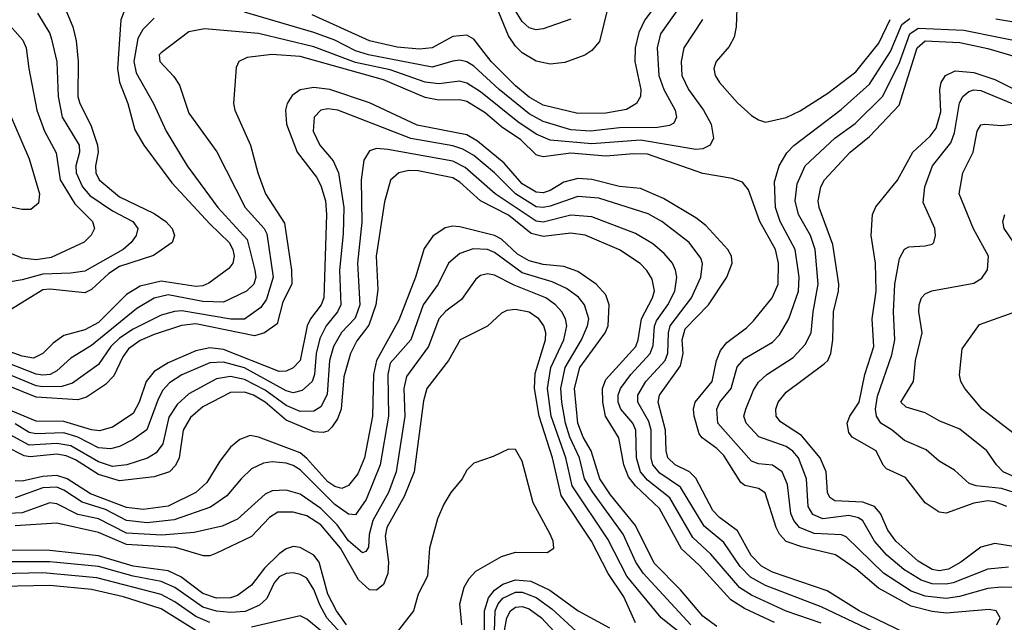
# Model space of a CAD drawing. Header units: inches. Extents: x 1308407 to 1441228, y 959628 to 1036311.
# Tile 287 of 656: x 1336603 to 1339438, y 1015917 to 1017651. Entities that reach past the tile are written whole.
import ezdxf

# ---------------------------------------------------------------- set-up
doc = ezdxf.new("R2010")
doc.units = ezdxf.units.IN
doc.header["$MEASUREMENT"] = 0
doc.layers.add('B3031', color=7, linetype='Continuous')

msp = doc.modelspace()

# ---------------------------------------------------------------- linework, layer by layer
at = {"layer": 'B3031', "color": 5}
for points, elevation in [([(1338297.3, 1017690), (1338272.1, 1017587.9), (1338250, 1017562.1), (1338230, 1017548.7), (1338172.7, 1017527.3), (1338130, 1017522.8), (1338090, 1017531.4), (1338050, 1017555.7), (1338030, 1017575), (1338010, 1017604.7), (1337950, 1017751.6)], 2980), ([(1338517.9, 1017710), (1338448.3, 1017610), (1338438, 1017570), (1338443.3, 1017490), (1338457.8, 1017450), (1338489.6, 1017390), (1338493.7, 1017370), (1338486.6, 1017353.4), (1338474.1, 1017345.9), (1338439, 1017341), (1338330, 1017339.6), (1338246, 1017330), (1338190, 1017333.7), (1338110, 1017357.8), (1338070, 1017380.3), (1337983.8, 1017450), (1337910, 1017517.3), (1337890, 1017529.6), (1337870, 1017534.3), (1337850, 1017531.6), (1337790, 1017514.4), (1337607.3, 1017550), (1337570, 1017561), (1337510, 1017592.3), (1337450, 1017613.9), (1337250, 1017672.3)], 3040), ([(1338450, 1017713.2), (1338402.5, 1017650), (1338385.8, 1017614.2), (1338375.3, 1017570), (1338373.8, 1017530), (1338391.2, 1017450), (1338390.6, 1017430), (1338379, 1017410), (1338350, 1017392.7), (1338290, 1017381.8), (1338210, 1017381), (1338110, 1017404.5), (1338070, 1017428), (1338030, 1017460.9), (1337960.5, 1017530), (1337910, 1017595), (1337890, 1017605.9), (1337850, 1017602.6), (1337790, 1017569.4), (1337753.7, 1017566.3), (1337690, 1017571.4), (1337610.3, 1017590.3), (1337445.1, 1017665.1)], 3020), ([(1338668.4, 1017710), (1338665.5, 1017630), (1338659.9, 1017600.1), (1338646, 1017574), (1338608.2, 1017530), (1338601.7, 1017510), (1338605.1, 1017490), (1338617.7, 1017470), (1338670, 1017411.9), (1338710, 1017375.2), (1338730, 1017362.2), (1338750, 1017356.3), (1338810, 1017369), (1338850, 1017388.1), (1338930, 1017438.9), (1339010, 1017501), (1339076.4, 1017583.6), (1339108.7, 1017651.3)], 3080), ([(1336909.1, 1017690), (1336894.2, 1017650), (1336884.1, 1017510), (1336890.7, 1017470.7), (1336914.2, 1017410), (1336934.3, 1017334.3), (1336960.1, 1017290), (1337040.8, 1017180.9), (1337150, 1017063.3), (1337206.2, 1017010), (1337216.5, 1016990), (1337220.1, 1016970), (1337216.5, 1016950), (1337205, 1016935), (1337147.4, 1016892.6), (1337130, 1016885.4), (1337110, 1016882.7), (1337010, 1016898.5), (1336950, 1016884.5), (1336910, 1016859.9), (1336830, 1016779.1), (1336790, 1016758.3), (1336730, 1016741.8), (1336699.6, 1016720.4), (1336670, 1016689.9), (1336642.7, 1016677.3), (1336610, 1016682.2), (1336510, 1016718.1)], 3020), ([(1336653.9, 1017670), (1336690, 1017610.9), (1336694.7, 1017594.7), (1336709.7, 1017529.7), (1336713.3, 1017430), (1336725.2, 1017370), (1336774.5, 1017290), (1336775.5, 1017270), (1336765, 1017230), (1336765.2, 1017210), (1336783.7, 1017170), (1336804.6, 1017144.6), (1336870, 1017101), (1336928.3, 1017070), (1336943.1, 1017050), (1336938.1, 1017030), (1336924.2, 1017010), (1336900.7, 1016990), (1336790, 1016927.4), (1336750, 1016921.4), (1336670, 1016918.8), (1336610, 1016901.8), (1336530, 1016888.9)], 2960), ([(1336730.5, 1017690), (1336755.9, 1017630), (1336765.5, 1017590), (1336771.2, 1017530), (1336770.1, 1017430), (1336775.7, 1017410), (1336807.7, 1017347.7), (1336826.8, 1017290), (1336828.6, 1017270), (1336820.8, 1017230), (1336822, 1017210), (1336832, 1017190), (1336890, 1017140.9), (1336990, 1017092.7), (1337024.1, 1017070), (1337041.9, 1017050), (1337048.6, 1017030), (1337041.6, 1017010), (1336988, 1016972), (1336890, 1016940.5), (1336859.9, 1016920.1), (1336810, 1016874.9), (1336790, 1016865.3), (1336690, 1016875.8), (1336670, 1016873.9), (1336566.7, 1016810)], 2980), ([(1338190, 1017651.9), (1338110, 1017624.3), (1338090, 1017621.6), (1338070, 1017627), (1338050, 1017645.8), (1338030, 1017676.4)], 2960), ([(1336560.4, 1017650), (1336611.7, 1017591.7), (1336621.9, 1017570), (1336628.9, 1017510), (1336652.7, 1017390), (1336673.9, 1017330), (1336708, 1017268), (1336719, 1017190), (1336761.3, 1017121.3), (1336812.5, 1017070), (1336818, 1017050), (1336809.1, 1017030.9), (1336789, 1017011), (1336693.1, 1016966.9), (1336650, 1016959.8), (1336610, 1016964.3), (1336510, 1017006)], 2940), ([(1336990, 1017654.8), (1336957.1, 1017622.9), (1336943.2, 1017596.8), (1336932, 1017530), (1336938, 1017498), (1336987.7, 1017410), (1337024.7, 1017330), (1337085.2, 1017230), (1337173.7, 1017110), (1337258, 1017018), (1337279.8, 1016930), (1337282.3, 1016910), (1337277.3, 1016890), (1337255.7, 1016870), (1337190, 1016838.1), (1337130, 1016839.8), (1337030, 1016859.4), (1336990, 1016849.9), (1336940.1, 1016819.9), (1336810, 1016713.5), (1336750, 1016676.4), (1336710, 1016640.3), (1336690.2, 1016629.8), (1336670, 1016628.1), (1336650, 1016631.3), (1336570, 1016662.8)], 3040), ([(1338568.5, 1017651.5), (1338515.5, 1017570), (1338507.4, 1017530), (1338509.7, 1017490), (1338528.5, 1017450), (1338571.5, 1017390), (1338593.6, 1017350), (1338600.8, 1017310), (1338590.5, 1017289.5), (1338570, 1017279.1), (1338550, 1017277.6), (1338390, 1017303.7), (1338250, 1017293.2), (1338130, 1017304.1), (1338090, 1017321.5), (1338037.3, 1017357.3), (1337930, 1017443.4), (1337890, 1017468.3), (1337870, 1017473.9), (1337810, 1017466.6), (1337770, 1017470.6), (1337670, 1017506.9), (1337570, 1017527.3), (1337450, 1017572.9), (1337290, 1017611.2), (1337135.1, 1017624.9), (1337090, 1017616), (1337010, 1017555.8), (1337004.9, 1017550), (1337006.7, 1017530), (1337047.1, 1017487.1), (1337062.6, 1017462.6), (1337090, 1017381.8), (1337170.1, 1017270.1), (1337252.5, 1017110), (1337306.5, 1017050), (1337314.9, 1017034.9), (1337332.9, 1016910), (1337313.4, 1016846.5), (1337297, 1016823), (1337250, 1016789.1), (1337210.9, 1016789.1), (1337070, 1016812.6), (1337048.6, 1016811.4), (1337010, 1016800.6), (1336930, 1016760.7), (1336890, 1016734.4), (1336865.1, 1016710), (1336830, 1016658.7), (1336754.8, 1016605.2), (1336724.6, 1016595.4), (1336670, 1016594.6), (1336650, 1016597.7), (1336570, 1016630.8)], 3060), ([(1339490, 1016016.8), (1339430, 1016018.1), (1339390, 1016013.7), (1339308.9, 1015991.1), (1339270, 1015985.3), (1339210, 1015992), (1339170, 1016006.2), (1339090, 1016058.3), (1338982.4, 1016162.4), (1338968.5, 1016168.5), (1338890, 1016172.7), (1338848.4, 1016190), (1338831.9, 1016210), (1338823, 1016230), (1338813.6, 1016313.6), (1338798.5, 1016350), (1338770, 1016368.8), (1338730, 1016372.4), (1338710, 1016380.3), (1338613, 1016490), (1338609.6, 1016530), (1338618.6, 1016550), (1338651.2, 1016590), (1338668.4, 1016651.6), (1338690, 1016675.7), (1338770, 1016722.8), (1338790, 1016743.7), (1338817, 1016790), (1338845.4, 1016870), (1338847.4, 1016910), (1338835.3, 1016990), (1338792, 1017070), (1338778.9, 1017110), (1338776.2, 1017183.8), (1338789.4, 1017230.6), (1338811.9, 1017268.1), (1338831.3, 1017288.7), (1338967.7, 1017392.3), (1339050, 1017465.7), (1339110, 1017559.1), (1339142.6, 1017637.4), (1339165.4, 1017654.6)], 3060), ([(1339413.2, 1017653.2), (1339510, 1017637.1)], 3060), ([(1339450, 1016075.9), (1339389.9, 1016069.9), (1339290, 1016030.4), (1339270, 1016026.3), (1339230, 1016027.7), (1339197.9, 1016037.9), (1339148.9, 1016068.9), (1339099.3, 1016110), (1339064.2, 1016150), (1339030, 1016208.9), (1339017.5, 1016217.5), (1338990, 1016224.3), (1338915, 1016215), (1338886.8, 1016226.8), (1338872.9, 1016250), (1338868, 1016330), (1338845.1, 1016390), (1338829.3, 1016409.3), (1338810, 1016422.9), (1338730.5, 1016450.5), (1338694.4, 1016490), (1338688.2, 1016510), (1338693.4, 1016530), (1338715.6, 1016584.4), (1338730, 1016607.7), (1338754.4, 1016630), (1338830, 1016678.5), (1338863.9, 1016716.1), (1338882.1, 1016750), (1338887.6, 1016810), (1338902.2, 1016890), (1338893.6, 1016990), (1338879.8, 1017030), (1338844.9, 1017090), (1338835.7, 1017130), (1338841.6, 1017178.4), (1338864.3, 1017230), (1338949.8, 1017310.2), (1339007.9, 1017352.1), (1339087.3, 1017430), (1339135.3, 1017524.7), (1339165.7, 1017610), (1339190, 1017626.2), (1339321.1, 1017621.1), (1339530, 1017578.5)], 3040), ([(1339470, 1016133.8), (1339410, 1016143.9), (1339370, 1016133.1), (1339312.9, 1016090), (1339276.6, 1016070), (1339250, 1016065.4), (1339230, 1016069.1), (1339190, 1016092.8), (1339125.6, 1016150), (1339101.9, 1016181.9), (1339081.1, 1016230), (1339064, 1016250), (1339030, 1016262.7), (1338950, 1016266.6), (1338935.6, 1016275.6), (1338928.6, 1016290), (1338925, 1016350), (1338907.7, 1016390), (1338853.9, 1016453.9), (1338793.5, 1016493.5), (1338781.3, 1016510), (1338779.5, 1016530), (1338787, 1016550), (1338810, 1016578.8), (1338919.1, 1016660.9), (1338929.6, 1016670.4), (1338938.3, 1016690), (1338943.9, 1016730), (1338945.9, 1016810), (1338960.8, 1016870), (1338961.5, 1016890), (1338944.2, 1017004.2), (1338904.8, 1017110), (1338901.9, 1017130), (1338909.5, 1017170), (1338920.1, 1017190), (1338994.3, 1017270), (1339050, 1017314.5), (1339134.7, 1017405.3), (1339187, 1017570), (1339210.2, 1017589.8), (1339310, 1017585.6), (1339390, 1017568.3), (1339530, 1017526.6)], 3020), ([(1339416.4, 1015910), (1339425.4, 1015930), (1339414.7, 1015950), (1339394, 1015954), (1339270, 1015943.6), (1339230, 1015948), (1339170, 1015963), (1339075.1, 1016015.1), (1339010, 1016070.5), (1338951.4, 1016111.4), (1338854.3, 1016134.3), (1338809.8, 1016149.8), (1338790.3, 1016170), (1338780.6, 1016190), (1338749.6, 1016289.6), (1338730, 1016302.2), (1338690.8, 1016310.8), (1338679.4, 1016319.4), (1338630, 1016396.5), (1338610, 1016417.4), (1338567.7, 1016447.7), (1338559.4, 1016459.4), (1338545.1, 1016510), (1338542.8, 1016530), (1338547.3, 1016550), (1338596.4, 1016610), (1338609.5, 1016670.5), (1338620.6, 1016699.4), (1338638.4, 1016721.6), (1338695.8, 1016764.2), (1338715.7, 1016784.3), (1338769.4, 1016850.6), (1338786.8, 1016890), (1338787.7, 1016950), (1338778.8, 1016990), (1338733.9, 1017070), (1338701, 1017161), (1338683.7, 1017183.7), (1338654, 1017194), (1338570, 1017207.8), (1338410, 1017263.9), (1338370, 1017265.1), (1338290, 1017257.9), (1338190, 1017266.5), (1338110, 1017256.2), (1338098.8, 1017258.8), (1338090, 1017261.7), (1338045.4, 1017305.4), (1337990, 1017342.9), (1337942.6, 1017382.6), (1337890, 1017415.1), (1337870, 1017420.5), (1337810, 1017419.3), (1337770, 1017426.9), (1337650, 1017478.2), (1337410, 1017545.3), (1337329.2, 1017550.8), (1337257.8, 1017542.2), (1337233.6, 1017530), (1337226.6, 1017513.4), (1337218.8, 1017410), (1337222.5, 1017390), (1337267.6, 1017290), (1337288.3, 1017210), (1337310.5, 1017150), (1337365, 1017065), (1337385.2, 1016930), (1337386.4, 1016890), (1337360.8, 1016839.2), (1337344.5, 1016775.5), (1337307.5, 1016750), (1337278.6, 1016741.4), (1337110, 1016775.7), (1337068.9, 1016771.1), (1336990, 1016744.7), (1336950, 1016727.3), (1336916.6, 1016703.4), (1336899.6, 1016680.4), (1336873.8, 1016626.2), (1336850, 1016601.2), (1336794.9, 1016565.1), (1336770, 1016557.2), (1336650, 1016564.8), (1336570, 1016597.6)], 3080), ([(1339444.9, 1016250), (1339410, 1016263.8), (1339390, 1016266), (1339350, 1016259.4), (1339270.6, 1016230.6), (1339250, 1016234), (1339210, 1016261), (1339153.7, 1016333.7), (1339098.2, 1016358.2), (1339088.6, 1016368.6), (1339068.6, 1016410), (1338999.6, 1016450), (1338990, 1016463.2), (1338985.3, 1016490), (1338992.8, 1016510), (1339019.5, 1016550), (1339035.8, 1016630), (1339062.2, 1016710), (1339056.9, 1016790), (1339069.2, 1016870), (1339067.3, 1016950), (1339054.4, 1017030), (1339058.4, 1017090), (1339067.8, 1017112.2), (1339130, 1017188.6), (1339174, 1017270), (1339224.4, 1017315.6), (1339241.2, 1017338.8), (1339254.8, 1017385.2), (1339251.8, 1017450), (1339256.2, 1017470), (1339268.1, 1017490), (1339296.6, 1017503.4), (1339350, 1017499.3), (1339410, 1017478.9), (1339470, 1017449.2)], 2980), ([(1339174.9, 1015874.9), (1339020.1, 1015950), (1338927.3, 1016007.3), (1338770, 1016060.8), (1338738.2, 1016078.2), (1338709.2, 1016109.2), (1338670, 1016180.1), (1338618, 1016218), (1338598.6, 1016238.6), (1338550, 1016331.2), (1338531.2, 1016350), (1338489.9, 1016370), (1338469.4, 1016390), (1338464, 1016410), (1338462.3, 1016470), (1338441, 1016550), (1338444.9, 1016570), (1338505.2, 1016654.8), (1338512.7, 1016690), (1338510.4, 1016730), (1338518.7, 1016761.3), (1338586.3, 1016830), (1338638.9, 1016910), (1338654, 1016950), (1338652, 1016970), (1338641.7, 1016990), (1338578.5, 1017058.5), (1338550, 1017081.1), (1338456.6, 1017136.6), (1338390, 1017164.6), (1338330, 1017170.9), (1338250, 1017190.6), (1338210, 1017194), (1338170, 1017183.1), (1338130, 1017159), (1338110, 1017153), (1338090, 1017154.7), (1338050, 1017178.7), (1337998.2, 1017238.2), (1337921, 1017301), (1337890, 1017319.3), (1337747.5, 1017347.5), (1337610, 1017411.5), (1337495.4, 1017450), (1337450, 1017455.2), (1337410.7, 1017449.3), (1337387.2, 1017432.8), (1337372.9, 1017410), (1337367.8, 1017390), (1337371.4, 1017350), (1337402.1, 1017270), (1337457.4, 1017197.4), (1337470, 1017173.9), (1337482.9, 1017130), (1337486.4, 1017090), (1337478.1, 1016850), (1337470.4, 1016830), (1337439.8, 1016790), (1337430.8, 1016770), (1337410, 1016669.9), (1337390, 1016648.7), (1337370, 1016639.2), (1337350, 1016638.2), (1337190, 1016701.7), (1337150, 1016706.8), (1337110, 1016697.6), (1337030, 1016663.5), (1336990, 1016638.8), (1336967.1, 1016610), (1336946.9, 1016550), (1336930, 1016518.1), (1336870, 1016478.6), (1336832.2, 1016467.8), (1336810, 1016470.4), (1336730, 1016495.1), (1336650, 1016495.3), (1336570, 1016529.5)], 3120), ([(1339466.1, 1016290), (1339430, 1016302.2), (1339357, 1016310), (1339336.7, 1016316.7), (1339294.5, 1016354.5), (1339250, 1016380.2), (1339212.7, 1016412.7), (1339150, 1016440.2), (1339115, 1016470), (1339082, 1016490), (1339069.3, 1016510), (1339067.3, 1016530), (1339072.3, 1016567.7), (1339113.5, 1016686.5), (1339122.1, 1016730), (1339118.2, 1016810), (1339122.3, 1016890), (1339136.1, 1016963.9), (1339149.9, 1016990.1), (1339163, 1016997), (1339210, 1016999.7), (1339230, 1017004.6), (1339235.1, 1017010), (1339239.8, 1017030), (1339237.8, 1017050), (1339204.5, 1017124.5), (1339208.7, 1017170), (1339230.8, 1017230), (1339283.5, 1017296.5), (1339294.4, 1017325.6), (1339308.5, 1017411.5), (1339318.2, 1017430), (1339335.5, 1017444.5), (1339350, 1017449), (1339370, 1017447), (1339467.1, 1017407.1)], 2960), ([(1336563.9, 1017403.9), (1336630.6, 1017250), (1336660.1, 1017150), (1336657.3, 1017122.7), (1336635, 1017105), (1336610, 1017104.3), (1336550, 1017117.4)], 2920), ([(1339059.9, 1015890), (1338910, 1015961.5), (1338750, 1016023.1), (1338706.9, 1016046.9), (1338677, 1016077), (1338630, 1016146), (1338573.3, 1016193.3), (1338505.8, 1016305.8), (1338445.6, 1016345.6), (1338426, 1016370), (1338420.7, 1016390), (1338421.1, 1016470), (1338414.2, 1016494.2), (1338382.6, 1016550), (1338382.7, 1016570), (1338405.6, 1016610), (1338461.7, 1016670), (1338468.7, 1016691.3), (1338471, 1016750), (1338475.9, 1016770), (1338536.9, 1016850), (1338564.3, 1016910), (1338569.1, 1016949.1), (1338564.3, 1016964.3), (1338530.4, 1017010), (1338451.6, 1017070), (1338412.5, 1017092.5), (1338270, 1017137.5), (1338210, 1017142.5), (1338130, 1017114.6), (1338110, 1017110), (1338090, 1017112), (1338030.2, 1017150), (1337969.9, 1017210), (1337910, 1017259.8), (1337878.6, 1017278.6), (1337850, 1017287.8), (1337728.8, 1017308.8), (1337519.1, 1017390), (1337490, 1017394.2), (1337470, 1017390.4), (1337450.8, 1017370), (1337448, 1017330), (1337466.9, 1017290), (1337505.1, 1017245.1), (1337520.4, 1017210), (1337536, 1017110), (1337534.6, 1017034.6), (1337523.4, 1016930), (1337527.3, 1016830), (1337517.7, 1016810), (1337485.5, 1016770), (1337466.7, 1016733.3), (1337456.4, 1016690), (1337452.1, 1016630), (1337444.6, 1016610), (1337416.3, 1016583.7), (1337390, 1016577.5), (1337370, 1016583), (1337250, 1016649.3), (1337190, 1016665.5), (1337150, 1016663), (1337070, 1016629), (1337034.1, 1016605.9), (1337015.4, 1016584.6), (1337001.2, 1016558.8), (1336968.9, 1016471.1), (1336930, 1016442.4), (1336890, 1016422.5), (1336864.2, 1016415.8), (1336830, 1016418.9), (1336770, 1016449.3), (1336730, 1016461.6), (1336650, 1016458.8), (1336630, 1016463.4), (1336590, 1016487.5)], 3140), ([(1339513.9, 1016313.9), (1339434.7, 1016350), (1339414.9, 1016370), (1339387.5, 1016410), (1339310, 1016472.1), (1339250, 1016496.5), (1339210, 1016519.3), (1339155.4, 1016535.4), (1339139.5, 1016550), (1339176.6, 1016610), (1339182.4, 1016670), (1339201.1, 1016750), (1339191.9, 1016810), (1339192.2, 1016830), (1339199.3, 1016850), (1339210, 1016861.8), (1339229.4, 1016870.6), (1339350, 1016893), (1339373.2, 1016906.8), (1339389.3, 1016930.7), (1339392.2, 1016970), (1339349.4, 1017049.4), (1339308, 1017150), (1339318.5, 1017210), (1339347.6, 1017270), (1339359.9, 1017330), (1339370, 1017347.9), (1339382, 1017350), (1339430, 1017346.8), (1339486.7, 1017353.3)], 2940), ([(1338910, 1015914.7), (1338810, 1015948.5), (1338710, 1015994.8), (1338676, 1016016), (1338593.2, 1016113.2), (1338540.5, 1016160.5), (1338474.6, 1016274.6), (1338410, 1016325.7), (1338390, 1016350), (1338378.3, 1016390), (1338376.5, 1016470), (1338368, 1016490), (1338334, 1016530), (1338326.3, 1016550), (1338325.5, 1016570), (1338332.8, 1016590), (1338362.5, 1016630), (1338418.3, 1016690), (1338426.5, 1016713.5), (1338430.9, 1016769.1), (1338435.9, 1016784.1), (1338468.6, 1016830), (1338488.8, 1016870), (1338495.2, 1016910), (1338491.1, 1016930), (1338482, 1016950), (1338458.5, 1016978.5), (1338425.4, 1017005.4), (1338375.7, 1017035.7), (1338250, 1017083.1), (1338190, 1017087.9), (1338110, 1017068.5), (1338090, 1017070.8), (1337971.5, 1017150), (1337885.9, 1017225.9), (1337850, 1017244), (1337662.5, 1017277.5), (1337630, 1017279.7), (1337610, 1017273.9), (1337593.7, 1017246.3), (1337585.8, 1017190), (1337588.1, 1017068.1), (1337575.7, 1016950), (1337582.2, 1016830), (1337568.3, 1016791.7), (1337529.7, 1016750.3), (1337506.2, 1016710), (1337495.1, 1016670), (1337487.8, 1016572.2), (1337470, 1016536.9), (1337450, 1016524.6), (1337410, 1016523.8), (1337370, 1016540.5), (1337310, 1016585.2), (1337250, 1016615.9), (1337210, 1016623.8), (1337170, 1016617.6), (1337090, 1016574.3), (1337056.3, 1016543.7), (1337032.6, 1016507.4), (1337014.6, 1016430), (1336995.8, 1016404.2), (1336970.5, 1016389.5), (1336911.1, 1016370), (1336870, 1016365.6), (1336830, 1016378.2), (1336750, 1016424.3), (1336710, 1016430.9), (1336630, 1016426.9), (1336575.9, 1016455.9)], 3160), ([(1338776.4, 1015916.4), (1338690, 1015956.7), (1338650, 1015981.1), (1338560.3, 1016080.3), (1338508, 1016128), (1338444.7, 1016244.7), (1338376.2, 1016310), (1338355.8, 1016335.8), (1338342.4, 1016370), (1338327.9, 1016447.9), (1338289.9, 1016510.1), (1338281.7, 1016550), (1338280.4, 1016590), (1338290, 1016615.2), (1338376.4, 1016710), (1338383.9, 1016730), (1338393.5, 1016790), (1338424.8, 1016850), (1338430.2, 1016870.2), (1338424.1, 1016904.1), (1338408.7, 1016928.7), (1338389, 1016949), (1338330, 1016989), (1338230.8, 1017030.8), (1338190, 1017036.9), (1338110, 1017027), (1338075.5, 1017035.5), (1338010, 1017088.2), (1337930, 1017129.9), (1337870, 1017183.2), (1337850, 1017195.4), (1337750, 1017216.3), (1337723.3, 1017216.7), (1337694.7, 1017210), (1337670.8, 1017189.2), (1337652.9, 1017127.1), (1337629.5, 1016970), (1337634.5, 1016874.5), (1337628.5, 1016830), (1337608.2, 1016771.8), (1337573.5, 1016726.5), (1337555.2, 1016690), (1337536.6, 1016623.4), (1337528.5, 1016530), (1337518.1, 1016501.9), (1337502, 1016478), (1337490, 1016466.8), (1337477, 1016463), (1337450, 1016464.5), (1337370, 1016498.7), (1337310, 1016550), (1337276.5, 1016570), (1337250, 1016578.8), (1337210, 1016578.3), (1337130, 1016537), (1337094.2, 1016505.8), (1337073.9, 1016470), (1337062.3, 1016390), (1337051.8, 1016368.2), (1337033.9, 1016350), (1336990, 1016335.1), (1336890, 1016324), (1336830, 1016341.8), (1336764, 1016384), (1336736.3, 1016396.3), (1336710, 1016400.2), (1336633.3, 1016393.3), (1336615.6, 1016395.6), (1336562.9, 1016422.9)], 3180), ([(1339478.7, 1016990), (1339437.5, 1017050), (1339433.3, 1017070), (1339439, 1017090)], 2920), ([(1338610, 1015904.6), (1338570, 1015934.5), (1338505.4, 1016010), (1338430, 1016086.7), (1338375.8, 1016195.8), (1338303.8, 1016283.8), (1338273, 1016330), (1338248.3, 1016410), (1338225.6, 1016450), (1338210.3, 1016490), (1338200.7, 1016590), (1338216, 1016650), (1338288.7, 1016750), (1338297.1, 1016770), (1338299.6, 1016830), (1338290, 1016859.5), (1338262.6, 1016890), (1338210, 1016926.3), (1338170, 1016940.9), (1338110, 1016946.3), (1338070, 1016956.5), (1338036.1, 1016976.1), (1337990, 1017019), (1337970, 1017029.5), (1337870, 1017055.1), (1337850, 1017057), (1337828.1, 1017051.9), (1337792.2, 1017027.8), (1337767.7, 1016992.3), (1337742.4, 1016910), (1337694.1, 1016785.9), (1337630.2, 1016670), (1337621.4, 1016630), (1337618.2, 1016510), (1337595.4, 1016390), (1337576, 1016344), (1337550, 1016310.4), (1337530, 1016301.9), (1337510, 1016307.2), (1337490, 1016320.9), (1337430, 1016388.5), (1337410, 1016404), (1337290, 1016449.2), (1337266.1, 1016453.9), (1337236.7, 1016443.3), (1337210, 1016420.8), (1337179.2, 1016380.8), (1337141.3, 1016318.7), (1337109.7, 1016290.3), (1337030, 1016251.3), (1336958.6, 1016241.4), (1336910, 1016246.9), (1336806.9, 1016286.9), (1336739.9, 1016330), (1336710, 1016339.6), (1336670, 1016336.8), (1336610, 1016322.8), (1336590, 1016323.7)], 3220), ([(1338535.4, 1015910), (1338398.1, 1016058.1), (1338376.7, 1016090), (1338340.7, 1016170), (1338251.9, 1016291.9), (1338229.1, 1016330), (1338215, 1016390), (1338187.1, 1016450), (1338174.3, 1016490), (1338163.4, 1016550), (1338161.2, 1016590), (1338173.7, 1016650), (1338220.2, 1016730), (1338237.6, 1016770), (1338241.1, 1016790), (1338229.5, 1016830), (1338212.1, 1016852.1), (1338177.5, 1016877.5), (1338136.2, 1016896.2), (1338050, 1016922.6), (1337970, 1016980.6), (1337950, 1016989.1), (1337908.7, 1016991.3), (1337870, 1016978.4), (1337837.9, 1016950), (1337807.7, 1016890), (1337764.7, 1016830), (1337729.1, 1016730), (1337670, 1016662.8), (1337663, 1016630), (1337664.7, 1016510), (1337640.4, 1016370), (1337600.7, 1016270), (1337570, 1016226.4), (1337550, 1016227.7), (1337510, 1016255.6), (1337410, 1016355.1), (1337390, 1016368.1), (1337370, 1016375), (1337330, 1016378.7), (1337305.2, 1016374.8), (1337270, 1016358), (1337240.1, 1016330), (1337199.4, 1016280.6), (1337152.1, 1016247.9), (1337047.9, 1016212.1), (1336970, 1016203), (1336910, 1016210.1), (1336850, 1016241.7), (1336782.3, 1016262.3), (1336730, 1016297.1), (1336710, 1016305.5), (1336670, 1016304), (1336590, 1016274.6)], 3240), ([(1338575.8, 1015830), (1338449.5, 1015930), (1338351.3, 1016050), (1338296.3, 1016156.3), (1338193.1, 1016310), (1338174.9, 1016390), (1338133.4, 1016510), (1338122.2, 1016590), (1338132, 1016650), (1338169.7, 1016730), (1338178.1, 1016770), (1338174.4, 1016790), (1338163.5, 1016810), (1338145.6, 1016830), (1338118, 1016850), (1338026.5, 1016886.5), (1337970, 1016915.3), (1337950, 1016919.6), (1337930, 1016914.6), (1337916, 1016904), (1337874.5, 1016845.5), (1337830, 1016811.9), (1337810, 1016790.4), (1337779.5, 1016710), (1337716.1, 1016623.9), (1337709.3, 1016590), (1337711.4, 1016510), (1337686.5, 1016350), (1337664.5, 1016290), (1337619.6, 1016210), (1337609.4, 1016169.4), (1337606.8, 1016133.2), (1337599.4, 1016120.6), (1337590, 1016116.9), (1337550, 1016151.3), (1337517.4, 1016197.4), (1337470, 1016244.4), (1337410, 1016285.2), (1337370, 1016297), (1337330, 1016294.9), (1337310, 1016285.6), (1337230, 1016213.5), (1337186.3, 1016193.7), (1337105.1, 1016174.9), (1337012.1, 1016167.9), (1336910, 1016173.4), (1336830, 1016214.9), (1336770, 1016227.5), (1336710, 1016257.5), (1336690, 1016260.8), (1336610, 1016231.9), (1336570, 1016230.2)], 3260), ([(1338375.7, 1015915.7), (1338341.9, 1015990), (1338296.8, 1016056.8), (1338249.5, 1016150), (1338161.4, 1016281.4), (1338136.7, 1016390), (1338098.2, 1016510), (1338085.1, 1016590), (1338087, 1016633), (1338116.4, 1016730), (1338117.4, 1016750), (1338112.1, 1016770), (1338097.8, 1016790), (1338070, 1016809.5), (1338030, 1016817.3), (1338005.8, 1016814.2), (1337990, 1016806.3), (1337950, 1016769.3), (1337871, 1016730), (1337837.2, 1016670), (1337775.1, 1016590), (1337765.6, 1016554.4), (1337738.7, 1016350), (1337710, 1016278.4), (1337659.8, 1016190), (1337655.4, 1016164.6), (1337664.8, 1016090), (1337663.1, 1016056.9), (1337650, 1016025.2), (1337630, 1016009.6), (1337610, 1016010.3), (1337578.7, 1016038.7), (1337527, 1016130), (1337470, 1016197.3), (1337430, 1016223.2), (1337390, 1016234.1), (1337346, 1016234), (1337321.8, 1016218.2), (1337270, 1016163.7), (1337170, 1016115.4), (1337150, 1016108.4), (1337131.9, 1016108.1), (1337051.8, 1016131.8), (1336910, 1016140.8), (1336830, 1016175.6), (1336710, 1016202.1), (1336590, 1016194)], 3280), ([(1339462.2, 1016462.2), (1339374.1, 1016530), (1339324, 1016590), (1339312.4, 1016610), (1339309, 1016629), (1339316.5, 1016703.5), (1339366.7, 1016773.3), (1339490, 1016817.5)], 2920), ([(1337876, 1015910), (1337870.5, 1015970), (1337882.4, 1016017.6), (1337896.9, 1016043.1), (1337916.3, 1016063.7), (1337990, 1016106.3), (1338030, 1016118.2), (1338121.9, 1016118.1), (1338140.8, 1016130), (1338138.9, 1016150), (1338130.2, 1016170), (1338080.9, 1016260.9), (1338050, 1016380.4), (1338030, 1016413.6), (1338010, 1016414.8), (1337966, 1016394), (1337910, 1016374.8), (1337890, 1016354.5), (1337876.8, 1016330), (1337843.9, 1016290), (1337823.6, 1016256.4), (1337805.9, 1016214.1), (1337782.8, 1016130), (1337777.4, 1016050), (1337750, 1015998), (1337736.8, 1015950), (1337670, 1015863.2)], 3320), ([(1337544.2, 1015910), (1337514.9, 1015950), (1337490, 1015998.2), (1337464.7, 1016090), (1337450, 1016109.9), (1337410, 1016131.8), (1337390, 1016134.6), (1337370, 1016128.1), (1337350, 1016113.7), (1337307.3, 1016072.7), (1337270, 1016023.5), (1337230, 1015993.7), (1337210, 1015986.8), (1337170, 1015986.2), (1337130, 1015999.5), (1337067.3, 1016047.3), (1337030, 1016064.9), (1336930, 1016078.4), (1336830, 1016108), (1336690, 1016123.4), (1336564.5, 1016124.5)], 3320), ([(1337550, 1015861.7), (1337486.9, 1015930), (1337466.9, 1015966.9), (1337450, 1016011.6), (1337430, 1016044), (1337410, 1016054.7), (1337390, 1016058.9), (1337370, 1016057), (1337350, 1016047.9), (1337336, 1016030), (1337314.6, 1015985.4), (1337293.4, 1015966.6), (1337251.6, 1015948.4), (1337210, 1015945.1), (1337170, 1015948.7), (1337130, 1015960.5), (1337050, 1016017.2), (1337010, 1016034.6), (1336930, 1016050), (1336830, 1016077.3), (1336690, 1016090.8), (1336550, 1016090.5)], 3340), ([(1337150, 1015916.6), (1337110, 1015933.6), (1337050, 1015976.1), (1337010, 1015997), (1336825, 1016045), (1336670, 1016059.1), (1336550, 1016056.4)], 3360), ([(1337110, 1015893.2), (1337010, 1015955.6), (1336902, 1015990), (1336810, 1016011.6), (1336690, 1016022.9), (1336550, 1016019.8)], 3380), ([(1337941.5, 1015890), (1337941.4, 1015950), (1337952.6, 1015987.4), (1337970.2, 1016009.8), (1337993.8, 1016026.2), (1338030, 1016039), (1338075, 1016035), (1338128.9, 1016008.9), (1338211.2, 1015950), (1338300.8, 1015900.8)], 3280), ([(1337970.3, 1015890), (1337972.3, 1015950), (1337980.4, 1015970), (1337994, 1015986), (1338030, 1016003.1), (1338050, 1016003.7), (1338090, 1015988.3), (1338135.2, 1015955.2), (1338228.2, 1015870)], 3260), ([(1337983.4, 1015810), (1338005.3, 1015930), (1338015.7, 1015950), (1338030, 1015960.3), (1338050, 1015962.7), (1338070, 1015955.8), (1338105.5, 1015930), (1338179.3, 1015850)], 3240), ([(1337559.5, 1015819.5), (1337430, 1015925.9), (1337410, 1015935), (1337270, 1015902.8)], 3360)]:
    msp.add_lwpolyline(points, dxfattribs=dict(at, elevation=elevation))

doc.saveas('drawing.dxf')
